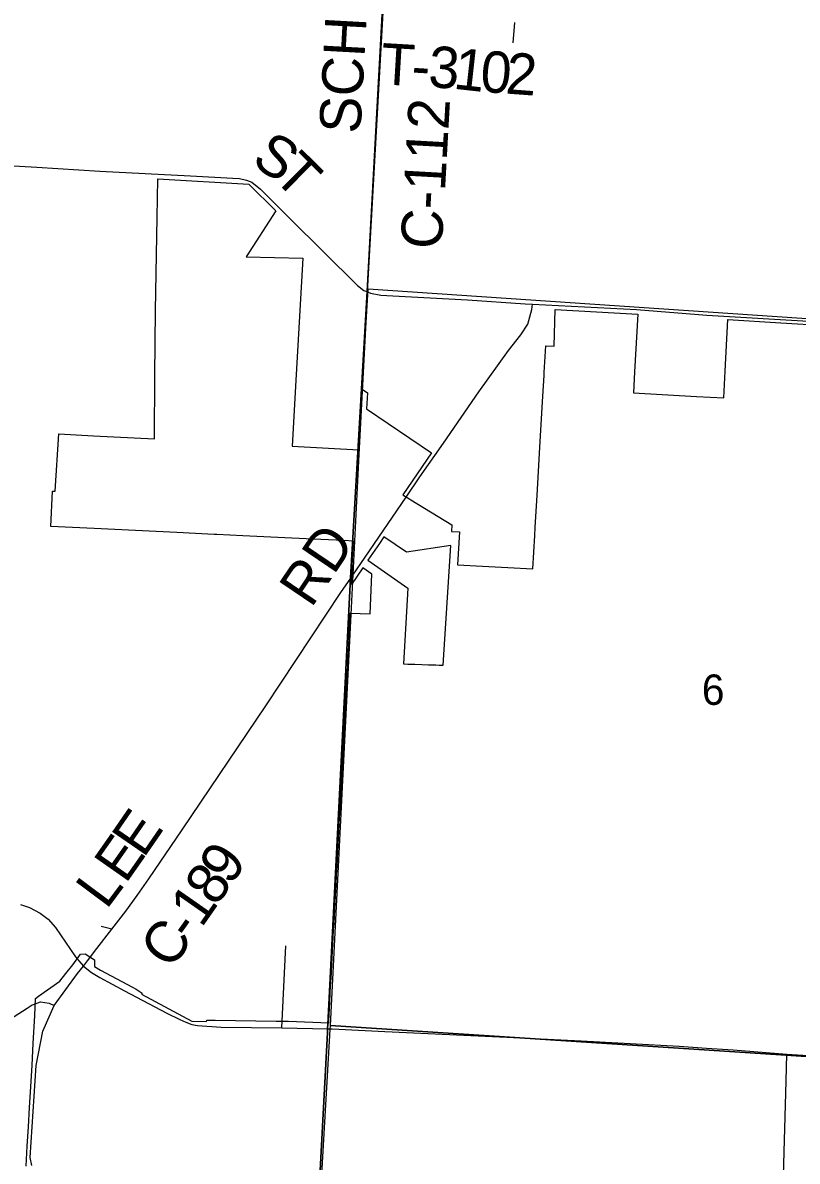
# Model space of a CAD drawing. Extents: x 114604 to 551442, y 316898 to 567001.
# Drawn here: x 242838 to 248466, y 436457 to 444728 of the extents above; entities that cross this region are included whole.
import ezdxf

# ---------------------------------------------------------------- set-up
doc = ezdxf.new("R2010")
doc.units = 0
for name, color, linetype in [('GE_P_Alignment_1000_Cardinal_Points', 7, 'Continuous'), ('GE_P_Alignment_100_Cardinal_Points', 7, 'Continuous'), ('GE_P_Alignment_100_Stations', 7, 'Continuous'), ('GE_P_Alignment_500_Bearings', 7, 'Continuous'), ('GE_P_Alignment_500_Distances', 7, 'Continuous'), ('PM_P_CL_Double_Solid', 7, 'Continuous'), ('PM_P_Crosswalk', 7, 'Continuous'), ('PV_X_Curb', 7, 'Continuous'), ('SN_P_Signs', 7, 'Continuous')]:
    doc.layers.add(name, color=color, linetype=linetype)

msp = doc.modelspace()

# ---------------------------------------------------------------- linework, layer by layer
at = {"layer": 'GE_P_Alignment_1000_Cardinal_Points'}
for p, q in [((246400.4, 444581.7), (246414.5, 444730.6)), ((243485, 438143.5), (243408, 438163.2)), ((244720.5, 437426.3), (244749.2, 438021.8)), ((242604.8, 437399.2), (242870.6, 437569.8))]:
    msp.add_line(p, q, dxfattribs=at)
for points in [[(242870.6, 437569.8), (242906.1, 437592.6), (242916.1, 437596.2)], [(242916.1, 437596.2), (242966.3, 437614.4), (243029.9, 437606.1), (243066.2, 437588.9)]]:
    msp.add_lwpolyline(points, dxfattribs=at)
at = {"layer": 'GE_P_Alignment_100_Cardinal_Points'}
msp.add_lwpolyline([(248232.5, 434420.5), (248235.3, 434514.3), (248247.8, 434695), (248258.3, 434809.7), (248283.8, 435008.6), (248302.3, 435154.2), (248320.7, 435304.9), (248337.4, 435512.9), (248343.8, 435696.8), (248362.4, 436265.3), (248384.2, 437038.9), (248390, 437234.3)], dxfattribs=at)
at = {"layer": 'GE_P_Alignment_100_Stations'}
msp.add_lwpolyline([(242862.2, 436422), (242870.7, 436565.6), (242879, 436707.2), (242887.3, 436848), (242896.2, 436997.8), (242905.5, 437155), (242914.7, 437311.7), (242926.8, 437515), (242929.4, 437639.1), (242953.3, 437655.9), (243108.3, 437765.2), (243151.9, 437821.7), (243201.2, 437884.5), (243256.4, 437961.9), (243290.9, 437962.9), (243359.9, 437919.3), (243359.8, 437870.8), (243402.9, 437844.5), (243634.8, 437721), (243662.7, 437706.2), (243704.5, 437678.3), (243700, 437669.8), (244066.7, 437473.9), (244174.2, 437472.9), (244174.4, 437482.2), (244234.9, 437481.4), (244384.7, 437479.4), (244679.4, 437475.3), (244768.2, 437474.5), (245061, 437462.7), (245061.7, 437476.2), (245069.2, 437615.8), (245072.6, 437679.3), (245075.2, 437729.2), (245077.2, 437766.1), (245078, 437781.1), (245080.7, 437831.1), (245083.4, 437883), (245086.1, 437932.9), (245088.9, 437984.9), (245091.5, 438034.8), (245094, 438081.6), (245097, 438136.7), (245099.6, 438186.6), (245102.3, 438236.5), (245105.1, 438288.4), (245107.7, 438338.4), (245112.4, 438426.1), (245114.2, 438460.2), (245118.6, 438542.1), (245121.6, 438598), (245124.6, 438653.9), (245127.2, 438703.9), (245129.8, 438752.9), (245132.6, 438803.7), (245135.2, 438853.7), (245137.9, 438903.6), (245140.6, 438953.5), (245143.2, 439003.4), (245145.9, 439053.4), (245147.9, 439090.5), (245148.6, 439103.3), (245152.5, 439176.3), (245154.5, 439214.3), (245158.9, 439297.5), (245162.5, 439363.9), (245165.1, 439413.8), (245167.9, 439465.7), (245170.8, 439520.6), (245173.5, 439570.6), (245176.1, 439620.5), (245178.9, 439672.7), (245181.5, 439720.4), (245184.1, 439770.3), (245185.9, 439803.8), (245188.1, 439844.7), (245193.3, 439942.4), (245195.8, 439988.5), (245199.2, 440052.2), (245200.8, 440081.9), (245206.2, 440203.7), (245216.6, 440438.5), (245362.6, 440434.5), (245373.5, 440722.3), (245308.2, 440767.5), (245225.9, 440647.3), (245230.9, 440759.6), (245231.5, 440781.4), (245242.2, 440962.6), (245242.2, 440962.6), (245242.2, 440962.5), (245171.9, 440965.9), (244947.8, 440976.6), (244690.2, 440988.9), (244435.9, 441001.1), (244249, 441010), (244228.8, 441011), (243957.8, 441024), (243357.4, 441052.7), (243042.8, 441067.5), (243053.7, 441325.2), (243074.4, 441324.3), (243099.1, 441741), (243352.5, 441727.6), (243794.2, 441704.3), (243798.7, 442166.2), (243803.3, 442637.1), (243815, 443313.5), (243819.9, 443593.9), (244479.7, 443556.4), (244675.7, 443361.8), (244460.4, 443027.6), (244872.6, 443018.1), (244824.5, 442173.6), (244794.8, 441651.5), (245279.9, 441625.8), (245304.5, 442065), (245343.1, 442039), (245335.8, 441923.3), (245807.8, 441603.4), (245599.5, 441298.8), (245650.4, 441267.6), (245658.7, 441261.9), (245856.9, 441140.7), (245956, 441080.2), (245953.2, 441032.7), (246010.6, 441029.7), (245997.5, 440790.2), (246179.4, 440780.4), (246362.2, 440770.6), (246545, 440760.8), (246558.8, 441001.7), (246562.2, 441061.7), (246575.6, 441295.4), (246597.9, 441685.2), (246616.7, 442014.1), (246625.5, 442166.4), (246626.6, 442186.7), (246637.9, 442379.9), (246700.2, 442377.7), (246707.3, 442645.6), (247307, 442609.9), (247283.3, 442191.4), (247274.8, 442038.4), (247733.6, 442013.1), (247931.8, 442002.1), (247941.9, 442196.2), (247961.1, 442571), (248346.9, 442548), (249313.4, 442489.2)], dxfattribs=at)
msp.add_lwpolyline([(245787.2, 440063.9), (245839.1, 440062.4), (245864.8, 440061.6), (245893.4, 440060.8), (245947.3, 440930.4), (245625.9, 440881.3), (245462.6, 440993.2), (245429.3, 440944.5), (245346.3, 440823.2), (245636.7, 440620.3), (245604.2, 440069.4), (245637.2, 440068.4), (245687.2, 440066.9), (245737.2, 440065.4)], close=True, dxfattribs=at)
at = {"layer": 'GE_P_Alignment_500_Bearings'}
for p, q in [((245325.6, 440845.5), (245623.1, 441280.6)), ((245236.4, 440715), (245325.6, 440845.5)), ((243244.9, 437913.5), (243278.8, 437873.7)), ((243278.8, 437873.7), (243308.5, 437912.8))]:
    msp.add_line(p, q, dxfattribs=at)
for points in [[(245341.8, 442772.7), (245457, 444801.3), (245529.5, 446171.5), (245613.3, 447765.8)], [(241886.7, 443740.2), (242940.7, 443678.6), (243398, 443650.6), (244055.8, 443615.3), (244365.1, 443599.7), (244413.2, 443595.5), (244464.2, 443585.3), (244501.7, 443569.5), (244565.6, 443518.1), (244777.4, 443305.8), (245269.2, 442819.5), (245317.2, 442783.9), (245341.8, 442772.7)], [(245341.8, 442772.7), (245364.3, 442763.1), (245440.4, 442749.5), (245526.2, 442744), (246070.5, 442713.9), (246489.1, 442686.2)], [(245623.1, 441280.6), (245724.2, 441428.5), (245895.4, 441674.7), (246151.4, 442045.6), (246368.4, 442347.2), (246456, 442460.5), (246506.9, 442537.6), (246538.1, 442644.6), (246541.4, 442682.8)], [(246489.1, 442686.2), (246541.4, 442682.8), (247297.5, 442644.5), (247809.8, 442604.1), (249368.8, 442510.5), (250744.3, 442434.4), (251266.5, 442404.7)], [(243308.5, 437912.8), (243377, 438002.7), (243485, 438143.5), (243587.1, 438274), (243670.3, 438386.3), (243753.7, 438507.9), (243997.1, 438864.2), (244604.3, 439764.8), (245149.5, 440588.6), (245221.5, 440693.2), (245236.4, 440715)], [(242820.6, 438323.1), (242887.8, 438299.4), (242963.9, 438259.3), (243022.4, 438215.8), (243076.7, 438155.7), (243221.1, 437941.4), (243244.9, 437913.5)], [(242902.8, 436424.8), (242892, 436483.7), (242934.9, 437152), (242984.7, 437401.6), (243066.2, 437588.9), (243236.8, 437821.5), (243278.8, 437873.7)], [(243278.8, 437873.7), (243337.3, 437828), (243398.9, 437791.5), (243576.2, 437695.2), (243885.6, 437531.7), (243980, 437486.7), (244022.4, 437467.5), (244065.5, 437450.8), (244107.6, 437443.1), (244278.7, 437431.2), (244720.5, 437426.3), (245054.3, 437418.9), (245086.9, 437417.7)], [(245086.9, 437417.7), (245135.8, 437415.7), (245467.7, 437399.4), (246355, 437357.3), (246895.8, 437330.5), (247607.2, 437291.8), (247806.3, 437278.7), (247999, 437264.9), (248390, 437234.3), (248697.3, 437215.1), (248853.4, 437204.3), (248995.5, 437192.2), (249247.5, 437172.5)]]:
    msp.add_lwpolyline(points, dxfattribs=at)
at = {"layer": 'GE_P_Alignment_500_Distances'}
for points in [[(235917.9, 448768.3), (238139.3, 448635.8), (241634.7, 448420.5), (243243, 448326), (245634.3, 448192.1), (245340.6, 442775.6), (245220.3, 440696.1), (245054.7, 437451.5), (245053.1, 437421.8), (245051.5, 437391.1), (244988.2, 436207.4), (244948.7, 435467.5), (244926, 434608.2), (244677.1, 430346.1), (244673.1, 430277.3), (244630.8, 429551.6), (244509.6, 427292.6)], [(244509.6, 427292.6), (244630.8, 429551.6), (244673.1, 430277.3), (244677.1, 430346.1), (244926, 434608.2), (244948.7, 435467.5), (244988.2, 436207.4), (245051.5, 437391.1), (245053.1, 437421.8), (245054.7, 437451.5), (245220.3, 440696.1), (245340.6, 442775.6), (245634.3, 448192.1), (249347.6, 447986.8)]]:
    msp.add_lwpolyline(points, dxfattribs=at)
at = {"layer": 'SN_P_Signs'}
for points in [[(245331.1, 442509.1), (245347.7, 442793.7), (250648, 442436.1), (250354.5, 437098.1), (245074.3, 437443.9), (245201.2, 439943.5), (245282, 441590.7)], [(245074.3, 437443.9), (250354.5, 437098.1), (250195.1, 434317), (244909.1, 434612.8), (245006, 436277.9), (245072.5, 437414.2)]]:
    msp.add_lwpolyline(points, close=True, dxfattribs=at)

# ---------------------------------------------------------------- texts
at = {"layer": 'PM_P_CL_Double_Solid'}
for s, height, rotation, p in [('SCHOTT', 300.01, 86.88293, (245290.9, 443918.7)), ('C-112', 300.01, 86.82161, (245882.3, 443077.8)), ('S', 300, 327.10737, (244490.1, 443703)), ('T', 300, 315.2183, (244647.3, 443603.4)), ('RD', 300.01, 55.90413, (244933.9, 440469.8)), ('E', 300, 55.44936, (243715.8, 438652.7)), ('E', 300, 54.95936, (243585.4, 438466.8)), ('9', 300, 55.61395, (244348.1, 438452.5)), ('8', 300, 55.50516, (244243.1, 438299.7)), ('L', 300, 53.28556, (243445.7, 438279.2)), ('1', 300, 55.07623, (244135.9, 438146.2)), ('-', 300, 54.61857, (244063.1, 438043.6)), ('C', 300, 53.27208, (243911.2, 437839.9))]:
    msp.add_text(s, height=height, rotation=rotation, dxfattribs=at).set_placement(p)
at = {"layer": 'PM_P_Crosswalk'}
for s, rotation, p in [('T', 356.59838, (245433.1, 444281.7)), ('3', 356.40497, (245779.8, 444261.1)), ('1', 353.63435, (245960.4, 444249.8)), ('0', 355.69204, (246155.8, 444228.2)), ('2', 355.80253, (246340.7, 444214.3)), ('-', 356.57217, (245657, 444268.4))]:
    msp.add_text(s, height=300, rotation=rotation, dxfattribs=at).set_placement(p)
at = {"layer": 'PV_X_Curb'}
msp.add_text('6', height=221, rotation=0.41535, dxfattribs=at).set_placement((247773.1, 439771.5))

doc.saveas('drawing.dxf')
